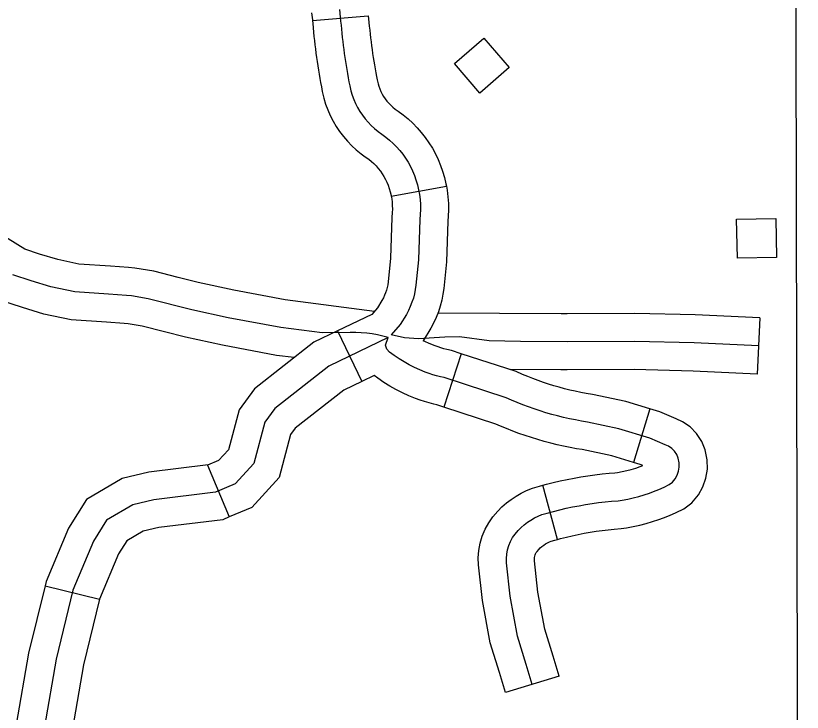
# Model space of a CAD drawing. Extents: x -19 to 366, y -4 to 359.
# Drawn here: x 135.9963 to 136.3947, y 194.3545 to 194.707 of the extents above; entities that cross this region are included whole.
import ezdxf

# ---------------------------------------------------------------- set-up
doc = ezdxf.new("R2010")
doc.units = 0
for name, color, linetype in [('Level 32', 7, 'Continuous'), ('Level 45', 7, 'Continuous'), ('Level 5', 7, 'Continuous'), ('Level 56', 7, 'Continuous'), ('Level 60', 7, 'Continuous')]:
    doc.layers.add(name, color=color, linetype=linetype)

msp = doc.modelspace()

# ---------------------------------------------------------------- linework, layer by layer
at = {"layer": 'Level 32'}
for p, q in [((136.14661, 194.70453), (136.17491, 194.70701)), ((136.1865, 194.61568), (136.21444, 194.62079)), ((136.15935, 194.54754), (136.17168, 194.52194)), ((136.22197, 194.53597), (136.21317, 194.50896)), ((136.31752, 194.50806), (136.30922, 194.4809)), ((136.09338, 194.47949), (136.10447, 194.45334)), ((136.27075, 194.44198), (136.26332, 194.4694)), ((136.01118, 194.41845), (136.03878, 194.41169)), ((136.27157, 194.37274), (136.2444, 194.36446))]:
    msp.add_line(p, q, dxfattribs=at)
for points in [[(136.14619, 194.70847), (136.14658, 194.70491), (136.14661, 194.70453)], [(136.16029, 194.71013), (136.16072, 194.70631), (136.1609, 194.70427), (136.16108, 194.70222), (136.16128, 194.70017), (136.16151, 194.69813), (136.16173, 194.69608), (136.16196, 194.69404), (136.16223, 194.692), (136.16249, 194.68995), (136.16276, 194.6879), (136.16306, 194.68586), (136.16336, 194.68382), (136.16368, 194.68178), (136.16402, 194.67974), (136.16437, 194.6777), (136.16471, 194.67566), (136.16508, 194.67362), (136.16548, 194.67159), (136.16608, 194.66896), (136.16673, 194.66678), (136.16753, 194.66464), (136.16845, 194.66255), (136.16948, 194.66052), (136.17065, 194.65855), (136.17192, 194.65665), (136.17332, 194.65484), (136.17479, 194.6531), (136.17641, 194.65146), (136.17809, 194.64992), (136.17986, 194.64848), (136.18172, 194.64714), (136.18381, 194.64561), (136.18572, 194.64406), (136.18753, 194.6424), (136.18924, 194.64065), (136.19085, 194.63881), (136.19238, 194.63689), (136.19379, 194.63489), (136.19508, 194.63282), (136.19624, 194.63068), (136.1973, 194.62848), (136.19822, 194.62622), (136.19902, 194.62393), (136.19976, 194.62144), (136.20033, 194.61898), (136.20078, 194.6165), (136.2011, 194.614), (136.20127, 194.61149), (136.20129, 194.60898), (136.2012, 194.60646), (136.20097, 194.60396), (136.20029, 194.5834), (136.19903, 194.5707), (136.19872, 194.56847), (136.19829, 194.56627), (136.19771, 194.5641), (136.19702, 194.56196), (136.19618, 194.55987), (136.19523, 194.55783), (136.19417, 194.55585), (136.19106, 194.5507), (136.18643, 194.5455)], [(136.17491, 194.70701), (136.17505, 194.70551), (136.17522, 194.70355), (136.17541, 194.70166), (136.17562, 194.6997), (136.17585, 194.69765), (136.17606, 194.69577), (136.17632, 194.6938), (136.17657, 194.69176), (136.17683, 194.68987), (136.17711, 194.68791), (136.1774, 194.68595), (136.1777, 194.68407), (136.17803, 194.68211), (136.17837, 194.68007), (136.17871, 194.67811), (136.17905, 194.67623), (136.17938, 194.67451), (136.17982, 194.6726), (136.1802, 194.67132), (136.1807, 194.66998), (136.1813, 194.66862), (136.18193, 194.66738), (136.18267, 194.66613), (136.18346, 194.66495), (136.18436, 194.66379), (136.18528, 194.6627), (136.18629, 194.66168), (136.18739, 194.66066), (136.18849, 194.65977), (136.19006, 194.65864), (136.19248, 194.65686), (136.19501, 194.65482), (136.19741, 194.65261), (136.19965, 194.65032), (136.20176, 194.64793), (136.20376, 194.6454), (136.20563, 194.64274), (136.20737, 194.63995), (136.20889, 194.63714), (136.21028, 194.63425), (136.21151, 194.63126), (136.21254, 194.62829), (136.2135, 194.62507), (136.21424, 194.62187), (136.21444, 194.62079)], [(136.14661, 194.70453), (136.14675, 194.70302), (136.14693, 194.7009), (136.14715, 194.69869), (136.14739, 194.69656), (136.14762, 194.69452), (136.14786, 194.69231), (136.14815, 194.69019), (136.1484, 194.68814), (136.14869, 194.68593), (136.149, 194.68381), (136.14931, 194.68169), (136.14966, 194.67949), (136.15002, 194.67736), (136.15036, 194.67533), (136.15072, 194.67321), (136.15112, 194.67101), (136.15157, 194.66866), (136.15234, 194.66532), (136.15327, 194.66224), (136.15436, 194.65931), (136.1556, 194.65648), (136.15703, 194.65366), (136.15863, 194.65097), (136.16037, 194.64836), (136.16229, 194.64589), (136.1643, 194.64351), (136.16653, 194.64125), (136.16879, 194.63917), (136.17123, 194.63719), (136.17338, 194.63564), (136.17513, 194.63436), (136.17644, 194.6333), (136.17764, 194.6322), (136.17882, 194.63099), (136.17995, 194.6297), (136.181, 194.62838), (136.18195, 194.62703), (136.18279, 194.62568), (136.18358, 194.62421), (136.18431, 194.6227), (136.18493, 194.62119), (136.1855, 194.61956), (136.18602, 194.61781), (136.18642, 194.6161), (136.1865, 194.61568)], [(136.21444, 194.62079), (136.21483, 194.61866), (136.21524, 194.61536), (136.21547, 194.61205), (136.2155, 194.6088), (136.21539, 194.60555), (136.21515, 194.60306), (136.21447, 194.58246), (136.21314, 194.56902), (136.21273, 194.56612), (136.21214, 194.56309), (136.21135, 194.56009), (136.21039, 194.55712), (136.20922, 194.55421), (136.20793, 194.55147), (136.20653, 194.54883), (136.20272, 194.54252)], [(136.1865, 194.61568), (136.18674, 194.61435), (136.18695, 194.61264), (136.18707, 194.61093), (136.18709, 194.60915), (136.18702, 194.60737), (136.18679, 194.60485), (136.1861, 194.58434), (136.18492, 194.57239), (136.18471, 194.57083), (136.18444, 194.56945), (136.18408, 194.5681), (136.18366, 194.5668), (136.18315, 194.56553), (136.18252, 194.56418), (136.18182, 194.56286), (136.17958, 194.55917), (136.17663, 194.55586), (136.15935, 194.54754)], [(136.15935, 194.54754), (136.14734, 194.54175), (136.11732, 194.51824), (136.10946, 194.50757), (136.10403, 194.48738), (136.09904, 194.48189), (136.09338, 194.47949)], [(136.18498, 194.54411), (136.15489, 194.52962), (136.1276, 194.50826), (136.12248, 194.5013), (136.11686, 194.48037), (136.10746, 194.47003), (136.09747, 194.46579), (136.06628, 194.46199), (136.05558, 194.45945)], [(136.25798, 194.3686), (136.25491, 194.37868), (136.2505, 194.39305), (136.24674, 194.41318), (136.24491, 194.43012), (136.24482, 194.43234), (136.24499, 194.43456), (136.24537, 194.43675), (136.246, 194.43888), (136.24686, 194.44092), (136.24794, 194.44286), (136.24921, 194.44467), (136.25086, 194.44655), (136.25231, 194.44801), (136.25388, 194.44938), (136.25552, 194.45063), (136.25724, 194.45178), (136.25903, 194.45281), (136.26088, 194.45372), (136.26279, 194.4545), (136.26549, 194.45528), (136.26869, 194.45614), (136.27191, 194.45695), (136.27516, 194.4577), (136.2784, 194.45839), (136.28168, 194.45902), (136.28495, 194.4596), (136.28823, 194.46011), (136.29153, 194.46056), (136.29483, 194.46096), (136.29814, 194.46129), (136.30145, 194.46157), (136.30343, 194.46185), (136.30628, 194.46236), (136.30908, 194.46297), (136.31188, 194.46368), (136.31465, 194.4645), (136.31739, 194.46542), (136.31931, 194.46614), (136.32203, 194.46721), (136.32469, 194.4684), (136.32728, 194.46969), (136.32893, 194.47089), (136.3303, 194.47256), (136.33135, 194.47444), (136.33207, 194.47648), (136.33241, 194.47861), (136.3324, 194.48077), (136.33192, 194.48305), (136.33116, 194.48489), (136.33007, 194.48655), (136.32867, 194.48797), (136.32703, 194.4891), (136.32521, 194.48991), (136.31758, 194.4932), (136.30187, 194.498), (136.28585, 194.50138), (136.28281, 194.50188), (136.27978, 194.50243), (136.27678, 194.50305), (136.27378, 194.50372), (136.27079, 194.50445), (136.26781, 194.50524), (136.26485, 194.50609), (136.26191, 194.507), (136.25899, 194.50797), (136.25607, 194.50899), (136.25319, 194.51007), (136.25032, 194.5112), (136.24746, 194.5124), (136.24465, 194.51364), (136.21335, 194.52385), (136.21139, 194.52429), (136.20946, 194.52479), (136.20755, 194.52534), (136.20566, 194.52595), (136.20376, 194.52662), (136.20101, 194.52773), (136.19827, 194.52895), (136.19563, 194.5303), (136.19305, 194.53176), (136.19051, 194.53333), (136.18807, 194.53501), (136.18572, 194.5368), (136.18428, 194.5383), (136.18363, 194.54033), (136.18498, 194.54411)], [(136.22197, 194.53597), (136.21712, 194.53755), (136.21473, 194.53809), (136.21322, 194.53849), (136.21171, 194.53892), (136.21021, 194.53941), (136.20878, 194.53991), (136.20655, 194.54081), (136.20272, 194.54252)], [(136.31752, 194.50806), (136.30542, 194.51176), (136.28846, 194.51535), (136.28523, 194.51588), (136.28249, 194.51638), (136.27975, 194.51694), (136.27702, 194.51755), (136.27431, 194.51822), (136.27159, 194.51894), (136.2689, 194.51971), (136.26623, 194.52053), (136.26356, 194.52142), (136.26091, 194.52234), (136.2583, 194.52333), (136.25566, 194.52437), (136.25308, 194.52544), (136.24975, 194.52692), (136.22197, 194.53597)], [(136.17787, 194.52492), (136.17168, 194.52194)], [(136.21317, 194.50896), (136.20957, 194.51014), (136.20805, 194.51048), (136.2057, 194.51109), (136.20338, 194.51176), (136.2011, 194.5125), (136.19875, 194.51333), (136.19546, 194.51465), (136.19215, 194.51613), (136.1889, 194.51778), (136.1858, 194.51954), (136.18273, 194.52144), (136.17973, 194.52351), (136.17787, 194.52492)], [(136.17168, 194.52194), (136.16243, 194.51749), (136.13789, 194.49827), (136.13551, 194.49503), (136.12968, 194.47336), (136.11587, 194.45817), (136.10447, 194.45334)], [(136.30922, 194.4809), (136.29832, 194.48423), (136.28324, 194.48742), (136.28039, 194.48788), (136.27708, 194.48849), (136.27381, 194.48916), (136.27053, 194.48989), (136.26728, 194.49069), (136.26403, 194.49155), (136.26079, 194.49248), (136.25758, 194.49347), (136.25441, 194.49452), (136.25122, 194.49564), (136.24809, 194.49681), (136.24498, 194.49804), (136.24185, 194.49935), (136.23956, 194.50036), (136.21317, 194.50896)], [(136.27075, 194.44198), (136.27228, 194.4424), (136.27523, 194.44314), (136.27823, 194.44383), (136.28123, 194.44447), (136.28425, 194.44505), (136.28727, 194.44558), (136.2903, 194.44605), (136.29334, 194.44647), (136.29639, 194.44684), (136.29945, 194.44715), (136.30305, 194.44745), (136.30567, 194.44782), (136.30902, 194.44842), (136.31235, 194.44914), (136.31565, 194.44999), (136.31892, 194.45095), (136.32213, 194.45203), (136.32441, 194.45288), (136.32754, 194.45412), (136.33076, 194.45555), (136.33468, 194.45751), (136.33875, 194.46047), (136.34207, 194.46452), (136.34434, 194.46856), (136.3459, 194.47297), (136.34663, 194.47755), (136.34659, 194.48228), (136.34556, 194.48726), (136.34376, 194.49158), (136.34118, 194.4955), (136.33786, 194.49889), (136.33399, 194.50155), (136.33089, 194.50293), (136.32248, 194.50655), (136.31752, 194.50806)], [(136.09376, 194.47965), (136.06377, 194.47599), (136.05022, 194.47278), (136.0321, 194.46211), (136.0231, 194.4477), (136.01173, 194.42067), (136.01118, 194.41845)], [(136.26332, 194.4694), (136.2651, 194.46989), (136.26859, 194.47076), (136.27208, 194.47157), (136.27558, 194.47231), (136.27911, 194.47299), (136.28263, 194.47361), (136.28616, 194.47416), (136.28972, 194.47465), (136.29328, 194.47508), (136.29684, 194.47544), (136.29984, 194.47569), (136.30119, 194.47588), (136.30354, 194.4763), (136.3058, 194.47679), (136.3081, 194.47738), (136.31037, 194.47805), (136.31265, 194.47881), (136.31394, 194.47929), (136.31267, 194.47984), (136.30922, 194.4809)], [(136.2444, 194.36446), (136.24133, 194.37452), (136.23668, 194.38965), (136.23268, 194.41111), (136.23074, 194.42907), (136.23059, 194.4326), (136.23088, 194.43634), (136.23152, 194.43998), (136.23259, 194.44364), (136.23407, 194.44715), (136.23589, 194.45041), (136.23803, 194.45347), (136.24047, 194.45624), (136.24259, 194.45839), (136.2449, 194.4604), (136.24726, 194.46219), (136.24975, 194.46386), (136.25235, 194.46535), (136.25505, 194.46668), (136.25813, 194.46794), (136.26167, 194.46896), (136.26332, 194.4694)], [(136.05558, 194.45945), (136.04231, 194.45164), (136.03575, 194.44114), (136.02525, 194.41619), (136.01673, 194.38141), (136.01082, 194.34728), (136.01148, 194.32102), (136.01804, 194.29871), (136.0574, 194.25801), (136.11709, 194.20156), (136.15055, 194.16809), (136.20697, 194.11164), (136.24436, 194.07489), (136.29553, 194.02041), (136.30209, 194.00662), (136.30865, 193.97512), (136.3093, 193.93639), (136.29946, 193.89307), (136.29356, 193.85369), (136.29225, 193.834), (136.29881, 193.79462), (136.29749, 193.77493), (136.29159, 193.75589), (136.28756, 193.74387)], [(136.10447, 194.45334), (136.10118, 194.45194), (136.06878, 194.44798), (136.06094, 194.44613), (136.05252, 194.44116), (136.0484, 194.43458), (136.03878, 194.41172), (136.03878, 194.41169)], [(136.27157, 194.37274), (136.26849, 194.38283), (136.26431, 194.39645), (136.26081, 194.41525), (136.25908, 194.43118), (136.25905, 194.43209), (136.2591, 194.43278), (136.25923, 194.43351), (136.2594, 194.43411), (136.25965, 194.43469), (136.25999, 194.43531), (136.26039, 194.43588), (136.26125, 194.43686), (136.26202, 194.43764), (136.26285, 194.43836), (136.26378, 194.43907), (136.26473, 194.4397), (136.26571, 194.44026), (136.26671, 194.44075), (136.26746, 194.44106), (136.26932, 194.4416), (136.27075, 194.44198)], [(136.01118, 194.41845), (136.00281, 194.38431), (135.99659, 194.34832), (135.99733, 194.3188), (135.9991, 194.31276)], [(136.03878, 194.41169), (136.03064, 194.3785), (136.02506, 194.34623), (136.02563, 194.32324), (136.02636, 194.32077)]]:
    msp.add_lwpolyline(points, dxfattribs=at)
at = {"layer": 'Level 45'}
msp.add_line((136.37314, 194.55406), (136.37181, 194.52568), dxfattribs=at)
for points in [[(136.07856, 194.57459), (136.06626, 194.57769), (136.05671, 194.5793), (136.05348, 194.57955), (136.04435, 194.58025), (136.02821, 194.58134), (136.01764, 194.58356), (136.00835, 194.58635), (136.00094, 194.58881), (135.99251, 194.59408), (135.98159, 194.59616), (135.97946, 194.59633)], [(136.18498, 194.54411), (136.17959, 194.54551), (136.17685, 194.546), (136.17409, 194.54637), (136.17131, 194.5466), (136.16851, 194.54669), (136.16572, 194.54664), (136.15149, 194.54646), (136.13064, 194.54916), (136.10391, 194.55418), (136.08551, 194.5582), (136.06334, 194.56377), (136.05498, 194.56519), (136.0524, 194.56539), (136.04333, 194.56609), (136.02627, 194.56724), (136.01413, 194.56978), (136.00407, 194.57281), (135.99486, 194.57586)], [(136.17796, 194.55735), (136.13286, 194.56319), (136.10674, 194.5681), (136.08876, 194.57203), (136.07856, 194.57459)], [(136.07164, 194.54704), (136.06042, 194.54986), (136.05326, 194.55107), (136.05131, 194.55122), (136.04231, 194.55192), (136.02432, 194.55313), (136.01062, 194.55601), (135.99979, 194.55926), (135.98878, 194.56291), (135.98196, 194.56717), (135.97783, 194.56796), (135.97728, 194.568)], [(136.27259, 194.55617), (136.21013, 194.5565)], [(136.37314, 194.55406), (136.34054, 194.55559), (136.30982, 194.55635), (136.27563, 194.55616), (136.27259, 194.55617)], [(136.13739, 194.53396), (136.12841, 194.53512), (136.10109, 194.54026), (136.08226, 194.54437), (136.07164, 194.54704)], [(136.37247, 194.53987), (136.34003, 194.54139), (136.30969, 194.54214), (136.27564, 194.54195), (136.25195, 194.54208), (136.23616, 194.54243), (136.22113, 194.54448), (136.21368, 194.54425), (136.20037, 194.5434), (136.1932, 194.54396), (136.18643, 194.5455)], [(136.27244, 194.52777), (136.24675, 194.5279)], [(136.37181, 194.52568), (136.33952, 194.5272), (136.30955, 194.52794), (136.27564, 194.52775), (136.27244, 194.52777)]]:
    msp.add_lwpolyline(points, dxfattribs=at)
at = {"layer": 'Level 5'}
msp.add_lwpolyline([(136.39078, 195.03126), (136.39285, 194.02886)], dxfattribs=at)
at = {"layer": 'Level 56'}
for points in [[(136.23347, 194.69568), (136.24633, 194.68073), (136.23134, 194.66784), (136.21849, 194.68278)], [(136.36182, 194.58435), (136.36147, 194.60406), (136.38124, 194.6044), (136.38159, 194.58469)]]:
    msp.add_lwpolyline(points, close=True, dxfattribs=at)
at = {"layer": 'Level 60'}
for points in [[(139.44064, 1.53154), (139.25106, 10.14733), (139.06082, 18.76327), (138.86992, 27.37935), (138.67836, 35.99557), (138.48613, 44.61194), (138.29325, 53.22845), (138.09971, 61.84511), (137.9055, 70.46191), (137.71065, 79.07885), (137.51513, 87.69595), (137.31896, 96.31318), (137.12214, 104.93057), (136.92466, 113.54809), (136.72653, 122.16577), (136.52775, 130.78359), (136.32832, 139.40156), (136.12824, 148.01968), (135.9275, 156.63794), (135.72612, 165.25636), (135.5241, 173.87492), (135.32143, 182.49362), (135.11811, 191.11248), (134.91415, 199.73149), (134.70954, 208.35064), (134.50429, 216.96995), (134.2984, 225.5894), (134.09187, 234.209), (133.8847, 242.82876), (133.6769, 251.44866), (133.46845, 260.06872), (133.25937, 268.68892), (133.04965, 277.30928), (132.8393, 285.92978), (132.62831, 294.55044), (132.41669, 303.17125), (132.20444, 311.79221), (131.99156, 320.41333), (131.77805, 329.0346), (131.56391, 337.65601), (131.34914, 346.27759)], [(0, 189.51617), (7.11214, 189.52059), (14.22427, 189.53386), (21.33637, 189.55597), (28.44845, 189.58693), (35.56048, 189.62672), (42.67245, 189.67537), (49.78436, 189.73285), (56.89619, 189.79918), (64.00793, 189.87436), (71.11958, 189.95838), (78.23111, 190.05124), (85.34253, 190.15294), (92.45381, 190.26349), (99.56495, 190.38288), (106.67593, 190.51112), (113.78675, 190.6482), (120.89739, 190.79412), (128.00785, 190.94888), (135.11811, 191.11248), (142.22816, 191.28493), (149.33799, 191.46621), (156.44759, 191.65634), (163.55694, 191.85531), (170.66605, 192.06312), (177.77489, 192.27977), (184.88345, 192.50526), (191.99173, 192.73959), (199.09971, 192.98276), (206.20739, 193.23477), (213.31474, 193.49561), (220.42177, 193.7653), (227.52845, 194.04382), (234.63479, 194.33118), (241.74076, 194.62738), (248.84635, 194.93241), (255.95157, 195.24628), (263.05638, 195.56898), (270.16079, 195.90052), (277.26478, 196.24089), (284.36834, 196.5901), (291.47147, 196.94814), (298.57414, 197.31501), (305.67635, 197.69072), (312.77809, 198.07525), (319.87934, 198.46862), (326.9801, 198.87082), (334.08035, 199.28185), (341.18009, 199.7017)]]:
    msp.add_spline(points, degree=3, dxfattribs=at)

doc.saveas('drawing.dxf')
